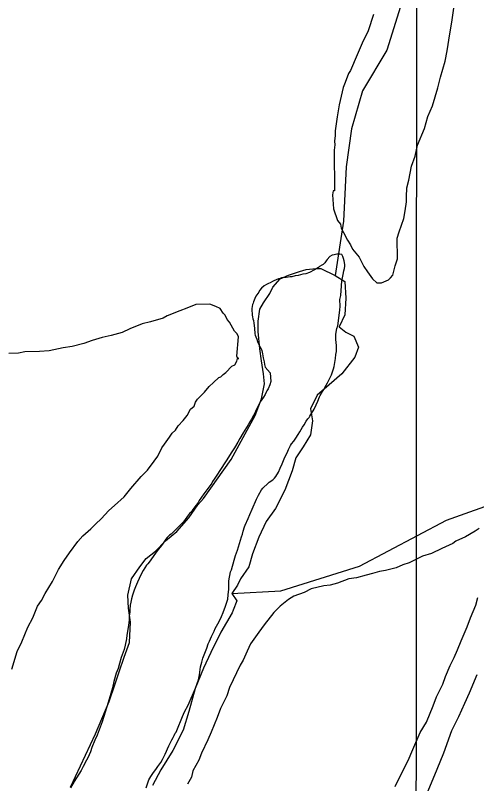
# Model space of a CAD drawing. Extents: x 3250478 to 3288318, y 788638 to 816472.
# Drawn here: x 3258967 to 3260015, y 797471 to 799216 of the extents above; entities that cross this region are included whole.
import ezdxf

# ---------------------------------------------------------------- set-up
doc = ezdxf.new("R2010")
doc.units = 0
for name, color, linetype in [('V-GRID-MAJR', 7, 'Continuous'), ('V-SITE-VEGE', 7, 'Continuous'), ('V-TOPO-SHOR', 7, 'Continuous')]:
    doc.layers.add(name, color=color, linetype=linetype)

msp = doc.modelspace()

# ---------------------------------------------------------------- linework, layer by layer
at = {"layer": 'V-GRID-MAJR'}
msp.add_spline([(3259875.8, 794021.2), (3259879.3, 800081.4), (3259882.8, 806143.5), (3259883.4, 807115.6)], degree=3, dxfattribs=at)
at = {"layer": 'V-SITE-VEGE'}
for points in [[(3259780.8, 799218.1), (3259768.6, 799181.5), (3259754.6, 799152.9), (3259739.2, 799116.3), (3259733.1, 799101.9), (3259728.4, 799090.8), (3259723.8, 799084.4), (3259716.1, 799063.7), (3259711.5, 799052.6), (3259702.4, 799012.9), (3259698, 798986), (3259693.6, 798954.2), (3259693.7, 798943.2), (3259692.3, 798930.5), (3259692.4, 798922.6), (3259690.9, 798909.9), (3259692, 798818.1), (3259688.8, 798818), (3259687.4, 798808.5), (3259689.3, 798776.9), (3259699.1, 798750.1), (3259705.6, 798742.2), (3259707.2, 798732.7), (3259712.1, 798723.3), (3259721.8, 798706), (3259728.3, 798695), (3259733.1, 798685.5), (3259747.6, 798666.7), (3259758.9, 798646.2), (3259767, 798633.7), (3259778.2, 798618), (3259787.8, 798608.6), (3259798.9, 798608.7), (3259814.7, 798615.2), (3259819.4, 798620), (3259824.1, 798626.4), (3259830.1, 798647.1), (3259834.7, 798662.9), (3259834.2, 798710.4), (3259838.8, 798724.7), (3259849.5, 798755), (3259852.5, 798772.4), (3259855.4, 798793), (3259855.3, 798804.1), (3259856.6, 798824.7), (3259861.1, 798842.2), (3259867.1, 798873.9), (3259874.8, 798896.2), (3259880.8, 798921.6), (3259896.2, 798959.7), (3259903.8, 798986.7), (3259914.6, 799010.6), (3259926.8, 799051.9), (3259932.9, 799075.8), (3259943.5, 799112.3), (3259948, 799136.1), (3259953.9, 799174.2), (3259958.3, 799201.1), (3259962.7, 799232.8)], [(3259552, 798161), (3259556, 798164.7), (3259558.9, 798168.8), (3259564.7, 798178.9), (3259568.2, 798187.7), (3259572.9, 798197.4), (3259579.4, 798213), (3259584.1, 798222.6), (3259587.7, 798230.4), (3259592, 798238.9), (3259594.2, 798242.6), (3259599.3, 798249.3), (3259604.3, 798255.7), (3259609.4, 798263.8), (3259613.4, 798270.5), (3259619.2, 798280.6), (3259622.8, 798285.8), (3259627.9, 798294.3), (3259631.5, 798299.5), (3259634.1, 798302.5), (3259636.2, 798306.2), (3259646, 798321.8), (3259650.3, 798331.8), (3259653.9, 798339.6), (3259658.2, 798349.6), (3259659.3, 798352.6), (3259664.4, 798361.5), (3259668, 798366.7), (3259673, 798376.4), (3259676.3, 798381.9), (3259681.3, 798391.9), (3259685.3, 798400.1), (3259690, 798413.1), (3259691, 798418.3), (3259694.1, 798437.1), (3259695.1, 798445.6), (3259696.5, 798452.6), (3259696.3, 798467), (3259695.9, 798472.5), (3259694.7, 798481), (3259694.6, 798485.8), (3259694.9, 798492.4), (3259697.4, 798505), (3259699.2, 798511.3), (3259704.3, 798546.4), (3259704.5, 798555.6), (3259704.4, 798571.1), (3259706.1, 798580), (3259707.1, 798591.1), (3259707.7, 798601.4), (3259707.7, 798605.1), (3259709.4, 798616.2), (3259711.8, 798627.3), (3259713.2, 798636.2), (3259714.3, 798641), (3259715.3, 798646.5), (3259715.3, 798650.6), (3259714, 798659), (3259712.5, 798663.8), (3259710.6, 798668.6), (3259708.7, 798673), (3259704.3, 798674.1), (3259697.3, 798673.6), (3259691, 798672.4), (3259686.6, 798671.3), (3259681.5, 798668.3), (3259675.3, 798661.9), (3259672.7, 798658.6), (3259670.2, 798654.5), (3259666.2, 798650.7), (3259662.9, 798649.2), (3259658.1, 798645.5), (3259655.6, 798643.6), (3259646.8, 798638.3), (3259635, 798631.9), (3259626.6, 798629.3), (3259620.3, 798628.1), (3259609.7, 798625.4), (3259602.7, 798624.6), (3259595.3, 798622.6), (3259591.6, 798622.6), (3259582.4, 798621), (3259576.2, 798620.6), (3259571.4, 798619.8), (3259568.4, 798618.6), (3259565.1, 798617.8), (3259554.5, 798612.9), (3259550.8, 798611.4), (3259546, 798609.1), (3259542.4, 798606.9), (3259537.6, 798605), (3259532.5, 798601.6), (3259526.3, 798596.7), (3259521.9, 798591.2), (3259520.1, 798587.8), (3259515.7, 798581.5), (3259513.6, 798578.5), (3259511, 798573.3), (3259507.8, 798565.9), (3259507.1, 798562.6), (3259506, 798559.2)], [(3258958.8, 797731.3), (3258971, 797771.1), (3258981.8, 797793.3), (3258995.7, 797826.8), (3259006.5, 797847.5), (3259017.3, 797874.5), (3259026.7, 797887.3), (3259034.4, 797903.2), (3259051.5, 797930.3), (3259065.4, 797957.4), (3259077.9, 797978.1), (3259090.3, 797995.7), (3259109, 798021.2), (3259120, 798034), (3259138.8, 798050.1), (3259149.7, 798061.3), (3259162.3, 798072.5), (3259179.5, 798091.7), (3259192, 798102.9), (3259214, 798122.2), (3259229.6, 798141.4), (3259253, 798168.6), (3259267.1, 798183), (3259282.7, 798203.7), (3259290.5, 798214.9), (3259299.8, 798234), (3259306, 798242), (3259316.9, 798258), (3259323.1, 798267.5), (3259331, 798274), (3259337.2, 798283.5), (3259348.1, 798296.3), (3259357.5, 798307.5), (3259365.2, 798321.9), (3259373.1, 798328.3), (3259376.1, 798337.8), (3259380.8, 798344.2), (3259396.5, 798360.2), (3259407.4, 798373), (3259416.8, 798382.6), (3259429.3, 798393.8), (3259434.1, 798395.5), (3259438.7, 798400.3), (3259445, 798405.1), (3259459.1, 798419.5), (3259465.4, 798422.8), (3259470.1, 798430.7), (3259471.6, 798437.1), (3259474.7, 798437.1), (3259471.6, 798438.7), (3259469.9, 798441.8), (3259474.2, 798486.2), (3259470.9, 798492.5), (3259464.5, 798498.8), (3259453.2, 798519.2), (3259448.4, 798525.5), (3259443.5, 798534.9), (3259438.7, 798539.6), (3259432.3, 798550.6), (3259422.7, 798555.3), (3259408.4, 798559.9), (3259376.7, 798559.5), (3259356.3, 798551.3), (3259340.5, 798544.8), (3259312.1, 798533.4), (3259302.7, 798528.6), (3259274.3, 798520.3), (3259255.3, 798515.3), (3259227, 798503.9), (3259209.6, 798495.8), (3259184.4, 798489.2), (3259163.9, 798484.2), (3259141.8, 798477.6), (3259122.8, 798471.1), (3259096, 798464.4), (3259075.5, 798461), (3259043.9, 798454.3), (3259021.7, 798452.5), (3258988.5, 798452.1), (3258974.3, 798448.8), (3258952.1, 798448.5)], [(3259506, 798559.2), (3259504.3, 798550.7), (3259504.4, 798543.4), (3259505.1, 798540.4), (3259505.2, 798535.3), (3259505.6, 798531.6), (3259506.8, 798526.8), (3259507.6, 798523.1), (3259508.4, 798516.9), (3259510.3, 798505.8), (3259510.4, 798502.1), (3259510.8, 798496.6), (3259511.2, 798492.9), (3259512, 798489.6), (3259513.5, 798486.3), (3259515.8, 798480.4), (3259517.3, 798475.6), (3259520.4, 798468.7), (3259522.6, 798464.3), (3259525.3, 798458.8), (3259526.8, 798455.1), (3259528.7, 798447.7), (3259529.6, 798438.2), (3259531.5, 798432.3), (3259531.9, 798429), (3259533.1, 798423.1), (3259534.6, 798417.2), (3259545.8, 798404), (3259547.2, 798384.5), (3259545, 798376.7), (3259541.4, 798368.2), (3259538.6, 798363), (3259536.4, 798360), (3259534.2, 798355.2), (3259530.6, 798349.3), (3259523, 798338.5), (3259521.5, 798335.1), (3259519, 798330.7), (3259515.4, 798322.5), (3259513.2, 798318.4), (3259511.8, 798314.4), (3259507.8, 798307.3), (3259503.5, 798299.1), (3259499.9, 798292.8), (3259495.9, 798286.5), (3259484.3, 798267.6), (3259477.1, 798254.9), (3259472.4, 798246.4), (3259464.8, 798233.8), (3259459, 798224.9), (3259445.9, 798204), (3259431.4, 798182.5), (3259426.4, 798173.9), (3259418.8, 798162.8), (3259415.1, 798157.2), (3259413.3, 798153.9), (3259406.4, 798144.9), (3259402.1, 798138.2), (3259395.2, 798129.3), (3259384.6, 798114.1), (3259382.1, 798109.6), (3259377.8, 798103.3), (3259370.1, 798094), (3259366.1, 798088), (3259362.9, 798084.7), (3259357.8, 798078.3), (3259352.7, 798070.9), (3259349, 798066.1), (3259327.9, 798044.4), (3259320.6, 798038.1), (3259316.9, 798035.1), (3259311.8, 798029.8), (3259308.9, 798026.1), (3259300.9, 798015.3), (3259295.9, 798008.3), (3259292.2, 798003.8), (3259287.9, 797997.5), (3259285.3, 797994.5), (3259270.8, 797974.4), (3259268.3, 797970.7), (3259265, 797967.3), (3259261.4, 797961), (3259257.4, 797955.1), (3259253.8, 797948.4), (3259248.4, 797936.9), (3259244.8, 797928.4), (3259239.7, 797918), (3259236.9, 797910.6), (3259232.9, 797899.1), (3259230.8, 797890.9), (3259229.4, 797883.2), (3259228, 797876.5), (3259227, 797866.6), (3259226.7, 797861.4), (3259225.7, 797851.4), (3259225.5, 797842.9), (3259223.8, 797830), (3259220.3, 797808.2), (3259219.7, 797799.7), (3259216.2, 797785.6), (3259214.1, 797776)], [(3259264.2, 797461.2), (3259270.2, 797479.7), (3259274.9, 797487.1), (3259281.1, 797496.1), (3259286.2, 797502.8), (3259290.9, 797510.2), (3259297.1, 797519.1), (3259301.1, 797525.8), (3259307.2, 797538.1), (3259315.8, 797557), (3259322.3, 797570.3), (3259325.2, 797575.5), (3259327.7, 797580.3), (3259330.3, 797585.5), (3259332.1, 797588.1), (3259333.5, 797591.8), (3259346.8, 797623.4), (3259351.5, 797634.1), (3259359.4, 797649.3), (3259376.3, 797687.9), (3259382.7, 797706.8), (3259385.2, 797718.2), (3259387.5, 797736.3), (3259390.4, 797746.7), (3259393.2, 797756), (3259401.8, 797778.9), (3259405, 797788.9), (3259407.9, 797794.9), (3259412.6, 797805.6), (3259418.7, 797817.5), (3259421.2, 797823.8), (3259427, 797834.2), (3259431.3, 797842.4), (3259435.6, 797850.9), (3259439.2, 797859.8), (3259444.6, 797873.9), (3259449.9, 797889.8), (3259450.6, 797899.8), (3259452.3, 797912.7), (3259452, 797931.5), (3259455.9, 797951.8), (3259458, 797956.7), (3259464.4, 797978.5), (3259467.2, 797989.6), (3259469.4, 797995.1), (3259471.5, 798001.1), (3259480.4, 798031.4), (3259482.9, 798038.1), (3259484.3, 798044.4), (3259487.5, 798054.4), (3259489.3, 798058.1), (3259496.2, 798073.3), (3259499.4, 798082.2), (3259505.1, 798094.8), (3259514.8, 798117.4), (3259519.5, 798126.3), (3259526.4, 798138.2), (3259528.9, 798141.9), (3259541, 798153.5), (3259543.5, 798155.7), (3259552, 798161)], [(3260020.7, 798050.8), (3260011.3, 798044.3), (3259989.3, 798031.4), (3259967.2, 798021.6), (3259960.9, 798016.8), (3259935.7, 798005.4), (3259912.1, 797994.1), (3259891.6, 797987.5), (3259861.7, 797972.9), (3259847.5, 797968), (3259831.7, 797961.5), (3259808.1, 797954.9), (3259793.8, 797953.1), (3259778.1, 797948.2), (3259763.8, 797944.9), (3259741.8, 797938.3), (3259724.4, 797936.5), (3259699.1, 797926.7)], [(3259699.1, 797926.7), (3259681.8, 797921.8), (3259667.5, 797920), (3259639.1, 797913.4), (3259623.4, 797905.3), (3259599.7, 797897.1), (3259587.2, 797889), (3259568.3, 797874.5), (3259554.2, 797860.1), (3259532.4, 797831.4), (3259519.9, 797815.4), (3259501.2, 797788.3), (3259493.5, 797772.3), (3259484.2, 797751.6), (3259478, 797740.5), (3259453.3, 797689.5), (3259447.2, 797670.5), (3259433.3, 797641.8), (3259425.6, 797621.1), (3259411.7, 797587.7), (3259404, 797570.2), (3259390.1, 797540), (3259384, 797524.1), (3259370, 797500.2), (3259367, 797485.9), (3259357.7, 797469.9)], [(3259829.6, 797464.3), (3259840.4, 797486.6), (3259859, 797523.2), (3259869.8, 797548.7), (3259886.7, 797586.9), (3259900.7, 797610.8), (3259916.1, 797647.4), (3259923.8, 797668.1), (3259937.7, 797696.7), (3259943.8, 797714.2), (3259954.6, 797739.7), (3259963.9, 797757.2), (3259971.6, 797774.7), (3259979.3, 797795.4), (3259993.2, 797827.2), (3260000.9, 797847.9), (3260013.2, 797876.5), (3260017.8, 797894)], [(3259214.1, 797776), (3259207.6, 797757.9), (3259203.4, 797743.8), (3259200.5, 797732.7), (3259196.2, 797721.6), (3259190.9, 797702.7), (3259187.4, 797688.7), (3259177.8, 797655.7), (3259164.3, 797611.3), (3259159.7, 797599.1), (3259152.5, 797580.9), (3259147.5, 797569.4), (3259141, 797553.1), (3259137.4, 797543.1), (3259131.3, 797529.4), (3259128.8, 797524.2), (3259121.2, 797510.1), (3259116.2, 797501.2), (3259100.6, 797475.9), (3259092.6, 797461.8)], [(3260015, 797718.2), (3259998.1, 797676.8), (3259987.3, 797653), (3259973.4, 797622.7), (3259957.9, 797590.9), (3259939.5, 797540), (3259924.1, 797503.4), (3259904.1, 797454.1)]]:
    msp.add_lwpolyline(points, dxfattribs=at)
at = {"layer": 'V-TOPO-SHOR'}
for points in [[(3259590.7, 800564.2), (3259632.2, 800279.7), (3259712.3, 799816.7), (3259773.9, 799545), (3259829.4, 799396.9), (3259841.8, 799316.6), (3259841.7, 799236.4), (3259810.8, 799137.6), (3259755.3, 799045), (3259730.5, 798958.6), (3259718.2, 798872.2), (3259712, 798748.7), (3259693.4, 798625.3)], [(3259092.2, 797462.8), (3259148.9, 797584.4), (3259180.3, 797657.8), (3259192.9, 797695.5), (3259203.4, 797726.9), (3259213.9, 797758.4), (3259226.5, 797791.9), (3259228.6, 797838.1), (3259224.4, 797869.5), (3259222.3, 797898.9), (3259230.7, 797936.6), (3259249.6, 797963.9), (3259264.3, 797982.7), (3259285.3, 797999.5), (3259308.4, 798022.6), (3259333.5, 798043.5), (3259360.8, 798075), (3259381.8, 798104.3), (3259394.3, 798119), (3259457.3, 798207), (3259511.8, 798307.7), (3259526.5, 798345.4), (3259532.8, 798378.9), (3259530.7, 798402), (3259526.5, 798431.4), (3259522.3, 798458.6), (3259518.2, 798498.5), (3259518.2, 798521.5), (3259522.4, 798548.8), (3259530.8, 798563.5), (3259545.4, 798584.4), (3259551.7, 798599.1), (3259568.5, 798618), (3259587.4, 798626.3), (3259612.6, 798634.7), (3259627.2, 798638.9), (3259650.3, 798641), (3259660.8, 798641), (3259693.4, 798625.3), (3259715.3, 798611.6), (3259717.4, 798573.9), (3259715.3, 798536.1), (3259702.7, 798508.9), (3259717.4, 798496.3), (3259736.2, 798487.9), (3259746.7, 798462.7), (3259738.3, 798439.7), (3259708.9, 798402), (3259679.6, 798376.8), (3259652.3, 798353.7), (3259637.6, 798322.3), (3259641.8, 798295), (3259637.6, 798263.6), (3259620.8, 798236.3), (3259604, 798211.2), (3259595.7, 798181.8), (3259578.9, 798137.8), (3259557.9, 798095.9), (3259536.9, 798066.5), (3259520.1, 798030.9), (3259505.4, 797993.1), (3259497, 797963.8), (3259478.2, 797936.5), (3259471.9, 797921.9), (3259458.6, 797903.1), (3259469.8, 797886.2), (3259461.4, 797865.3), (3259459.3, 797859), (3259434.1, 797814.9), (3259411, 797768.8), (3259394.2, 797733.2), (3259375.3, 797687.1), (3259360.7, 797634.6), (3259348.1, 797592.7), (3259325, 797546.6), (3259297.7, 797502.6), (3259278.8, 797466.9)], [(3259458.6, 797903.1), (3259569.7, 797909.2), (3259748.8, 797964.8), (3259946.3, 798069.6), (3260205.6, 798162.2), (3260329.1, 798186.8), (3260495.8, 798223.8), (3260582.2, 798260.8), (3260619.3, 798285.5), (3260699.5, 798334.9), (3261230.5, 798519.9)]]:
    msp.add_lwpolyline(points, dxfattribs=at)

doc.saveas('drawing.dxf')
